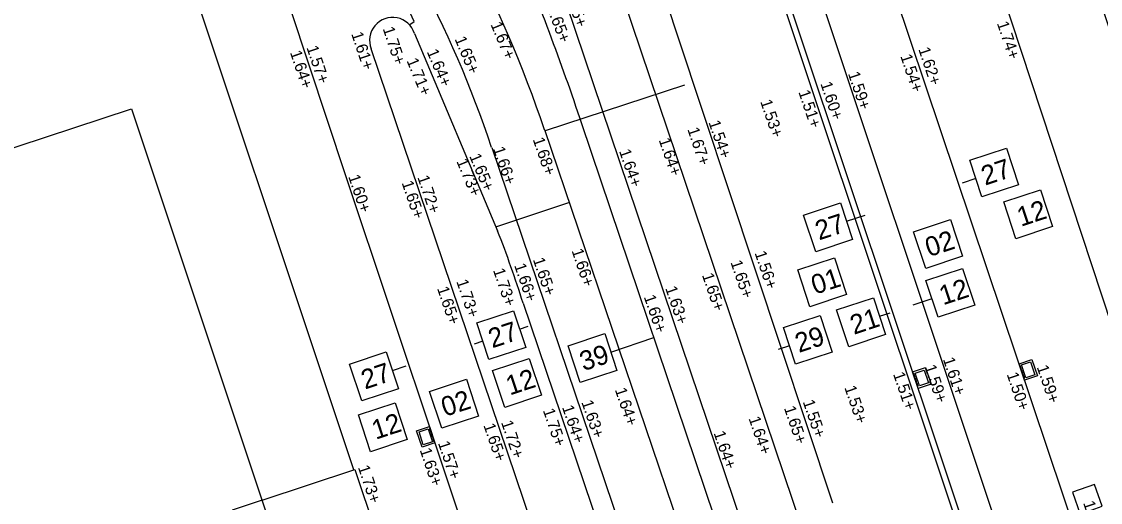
# Model space of a CAD drawing. Extents: x 122462 to 123306, y 485548 to 486417.
# Drawn here: x 122804.23 to 122832.11, y 486142.72 to 486155.15 of the extents above; entities that cross this region are included whole.
import ezdxf

# ---------------------------------------------------------------- set-up
doc = ezdxf.new("R2010")
doc.units = 0
for name, color, linetype in [('B-WE-AL-WERKGRENS-G', 7, 'Continuous'), ('B-WE-OG-HOOGTEPUNT-S', 7, 'Continuous'), ('B-WE-OG-TOPOKAART-G', 7, 'Continuous'), ('B-WE-VH-MATERIAALGRENS-G', 7, 'Continuous'), ('B-WE-VW-MARKERING_LANGS_STREEP_DOORGETROKKEN_010-G', 7, 'Continuous'), ('Level 1', 7, 'Continuous'), ('V markering ononderbroken streep 10 cm', 7, 'Continuous'), ('V materiaalscheiding algemeen', 7, 'Continuous'), ('V Rails', 7, 'Continuous'), ('V riool putdeksel', 7, 'Continuous'), ('V riool trottoirkolk', 7, 'Continuous'), ('V RWS-band 115-225x250 mm specie', 7, 'Continuous'), ('V trottoirband 180-200x250 mm specie', 7, 'Continuous'), ('X-WE-AL-TEKENBLAD-S', 7, 'Continuous')]:
    doc.layers.add(name, color=color, linetype=linetype)

msp = doc.modelspace()

# ---------------------------------------------------------------- linework, layer by layer
at = {"layer": 'B-WE-AL-WERKGRENS-G'}
msp.add_lwpolyline([(122857.632, 486078.279), (122830.484, 486160.606), (122900.937, 486183.81), (122887.855, 486222.555), (122665.445, 486149.273), (122678.196, 486110.449), (122807.072, 486152.895), (122835.324, 486068.154)], dxfattribs=at)
at = {"layer": 'B-WE-OG-TOPOKAART-G'}
for points in [[(122835.493, 486145.416), (122834.311, 486145.025), (122834.351, 486144.904), (122833.159, 486144.52), (122832.786, 486145.648), (122832.936, 486145.697), (122826.954, 486163.84), (122826.803, 486163.791), (122826.41, 486164.979), (122827.587, 486165.368), (122827.626, 486165.251), (122832.144, 486166.739)], [(122810.445, 486142.778), (122812.82, 486143.569), (122807.709, 486158.89), (122801.277, 486156.78)]]:
    msp.add_lwpolyline(points, dxfattribs=at)
at = {"layer": 'B-WE-VH-MATERIAALGRENS-G'}
msp.add_lwpolyline([(122812.82, 486143.569), (122812.844, 486143.577), (122813.375, 486141.976)], dxfattribs=at)
at = {"layer": 'B-WE-VW-MARKERING_LANGS_STREEP_DOORGETROKKEN_010-G'}
msp.add_lwpolyline([(122842.379, 486082.508), (122834.669, 486105.323), (122830.244, 486118.192), (122825.281, 486132.973), (122822.384, 486141.602), (122818.71, 486152.508)], dxfattribs=at)
at = {"layer": 'Level 1'}
msp.add_lwpolyline([(122810.445, 486142.778), (122809.671, 486142.52)], dxfattribs=at)
at = {"layer": 'V markering ononderbroken streep 10 cm'}
msp.add_arc((122746.081, 486128.041), 76.639, 18.61709, 22.36324, dxfattribs=at)
at = {"layer": 'V materiaalscheiding algemeen'}
for points in [[(122829.312, 486139.948), (122829.17, 486139.9), (122821.692, 486162.285)], [(122829.781, 486140.105), (122830.081, 486140.185), (122823.529, 486159.849)], [(122814.266, 486155.071), (122814.378, 486155.146)], [(122821.365, 486153.504), (122817.761, 486152.322)], [(122818.392, 486150.474), (122816.508, 486149.839)]]:
    msp.add_lwpolyline(points, dxfattribs=at)
msp.add_arc((122793.815, 486145.927), 22.535, 24.1472, 99.0789, dxfattribs=at)
at = {"layer": 'V Rails'}
for p, q in [((122819.673, 486156.047), (122836.339, 486106.728)), ((122818.309, 486155.586), (122834.974, 486106.268)), ((122817.744, 486152.354), (122833.474, 486105.961)), ((122816.38, 486151.892), (122832.11, 486105.5))]:
    msp.add_line(p, q, dxfattribs=at)
for radius in [29.97, 28.53]:
    msp.add_arc((122789.32, 486142.851), radius, 18.4811, 38.1761, dxfattribs=at)
at = {"layer": 'V riool putdeksel'}
msp.add_lwpolyline([(122831.39, 486142.988), (122831.59, 486142.422), (122832.156, 486142.622), (122831.956, 486143.188)], close=True, dxfattribs=at)
at = {"layer": 'V riool trottoirkolk'}
for p, q in [((122830.008, 486146.306), (122830.34, 486146.418)), ((122830.34, 486146.418), (122830.483, 486145.991)), ((122827.258, 486146.096), (122827.59, 486146.207)), ((122827.401, 486145.669), (122827.258, 486146.096)), ((122827.59, 486146.207), (122827.733, 486145.78)), ((122830.152, 486145.879), (122830.008, 486146.306)), ((122830.024, 486146.258), (122830.029, 486146.26)), ((122830.067, 486146.178), (122830.041, 486146.254)), ((122830.056, 486146.164), (122830.061, 486146.165)), ((122830.064, 486146.14), (122830.069, 486146.142)), ((122830.107, 486146.059), (122830.081, 486146.135)), ((122827.274, 486146.049), (122827.279, 486146.05)), ((122827.317, 486145.968), (122827.291, 486146.044)), ((122827.305, 486145.954), (122827.31, 486145.955)), ((122827.313, 486145.93), (122827.318, 486145.932)), ((122827.356, 486145.849), (122827.331, 486145.925)), ((122827.345, 486145.835), (122827.35, 486145.837)), ((122827.353, 486145.811), (122827.358, 486145.813)), ((122827.381, 486145.775), (122827.37, 486145.807)), ((122830.096, 486146.045), (122830.101, 486146.047)), ((122830.104, 486146.021), (122830.109, 486146.023)), ((122830.132, 486145.986), (122830.121, 486146.017)), ((122830.147, 486145.941), (122830.132, 486145.986)), ((122830.136, 486145.927), (122830.141, 486145.928)), ((122830.483, 486145.991), (122830.152, 486145.879)), ((122827.396, 486145.731), (122827.381, 486145.775)), ((122827.385, 486145.717), (122827.389, 486145.718)), ((122827.733, 486145.78), (122827.401, 486145.669)), ((122814.439, 486144.575), (122814.771, 486144.685)), ((122814.581, 486144.148), (122814.439, 486144.575)), ((122814.771, 486144.685), (122814.913, 486144.259)), ((122814.775, 486144.624), (122814.79, 486144.579)), ((122814.787, 486144.638), (122814.782, 486144.636)), ((122814.79, 486144.579), (122814.801, 486144.548)), ((122814.818, 486144.543), (122814.813, 486144.542)), ((122814.815, 486144.505), (122814.84, 486144.429)), ((122814.826, 486144.519), (122814.821, 486144.518)), ((122814.858, 486144.425), (122814.853, 486144.423)), ((122814.913, 486144.259), (122814.581, 486144.148)), ((122814.855, 486144.387), (122814.88, 486144.311)), ((122814.866, 486144.401), (122814.861, 486144.399)), ((122814.897, 486144.306), (122814.893, 486144.304))]:
    msp.add_line(p, q, dxfattribs=at)
for points in [[(122827.558, 486146.144), (122827.669, 486145.812), (122827.432, 486145.732), (122827.321, 486146.064)], [(122830.308, 486146.354), (122830.42, 486146.023), (122830.183, 486145.943), (122830.071, 486146.274)], [(122814.613, 486144.211), (122814.502, 486144.543), (122814.739, 486144.622), (122814.85, 486144.29)]]:
    msp.add_lwpolyline(points, close=True, dxfattribs=at)
for centre, start, end in [((122830.032, 486146.25), 18.6371, 108.6371), ((122830.057, 486146.175), 288.6371, 18.6371), ((122830.072, 486146.132), 18.6371, 108.6371), ((122827.282, 486146.041), 18.4718, 108.4718), ((122827.307, 486145.965), 288.4718, 18.4718), ((122827.321, 486145.922), 18.4718, 108.4718), ((122827.347, 486145.846), 288.4718, 18.4718), ((122827.361, 486145.804), 18.4718, 108.4718), ((122830.097, 486146.056), 288.6371, 18.6371), ((122830.112, 486146.014), 18.6371, 108.6371), ((122830.137, 486145.938), 288.6371, 18.6371), ((122827.386, 486145.728), 288.4718, 18.4718), ((122814.785, 486144.627), 108.469, 198.469), ((122814.81, 486144.551), 198.469, 288.469), ((122814.825, 486144.508), 108.469, 198.469), ((122814.85, 486144.433), 198.469, 288.469), ((122814.864, 486144.39), 108.469, 198.469), ((122814.889, 486144.314), 198.469, 288.469)]:
    msp.add_arc(centre, 0.01, start, end, dxfattribs=at)
at = {"layer": 'V RWS-band 115-225x250 mm specie'}
msp.add_lwpolyline([(122818.364, 486163.338), (122821.173, 486154.804), (122825.19, 486142.715)], dxfattribs=at)
at = {"layer": 'V trottoirband 180-200x250 mm specie'}
for points in [[(122834.911, 486138.929), (122832.725, 486138.213), (122824.045, 486164.077)], [(122829.312, 486139.948), (122821.835, 486162.331)], [(122809.854, 486159.259), (122810.231, 486158.325), (122812.595, 486151.199), (122817.313, 486137.073), (122821.012, 486126.049)], [(122814.384, 486154.837), (122816.532, 486149.742)], [(122822.606, 486126.825), (122813.268, 486154.44)], [(122817.192, 486147.874), (122824.061, 486127.577)]]:
    msp.add_lwpolyline(points, dxfattribs=at)
for centre, radius, start, end in [((122813.818, 486154.661), 0.593, 17.3137, 201.8508), ((122787.843, 486138.555), 30.793, 17.6158, 21.3028)]:
    msp.add_arc(centre, radius, start, end, dxfattribs=at)
at = {"layer": 'X-WE-AL-TEKENBLAD-S'}
for p, q in [((122828.889, 486151.089), (122828.539, 486150.974)), ((122825.548, 486149.987), (122826.034, 486150.147)), ((122827.757, 486147.982), (122827.26, 486147.818)), ((122826.401, 486147.535), (122826.676, 486147.625)), ((122817.101, 486147.2), (122817.325, 486147.274)), ((122819.459, 486146.609), (122820.571, 486146.984)), ((122816.152, 486146.887), (122815.928, 486146.813)), ((122824.076, 486146.768), (122823.781, 486146.67)), ((122813.814, 486146.135), (122814.167, 486146.252))]:
    msp.add_line(p, q, dxfattribs=at)
for points in [[(122828.733, 486151.564), (122829.682, 486151.878), (122829.996, 486150.928), (122829.046, 486150.615)], [(122829.612, 486150.485), (122830.561, 486150.799), (122830.875, 486149.849), (122829.925, 486149.536)], [(122824.441, 486150.148), (122825.391, 486150.462), (122825.704, 486149.512), (122824.755, 486149.199)], [(122827.284, 486149.717), (122828.234, 486150.031), (122828.547, 486149.081), (122827.598, 486148.768)], [(122824.29, 486148.73), (122825.24, 486149.043), (122825.553, 486148.093), (122824.604, 486147.78)], [(122827.601, 486148.457), (122828.55, 486148.77), (122828.863, 486147.821), (122827.914, 486147.507)], [(122825.295, 486147.696), (122826.244, 486148.009), (122826.558, 486147.06), (122825.608, 486146.746)], [(122815.995, 486147.361), (122816.944, 486147.675), (122817.258, 486146.725), (122816.308, 486146.412)], [(122823.92, 486147.242), (122824.869, 486147.556), (122825.183, 486146.606), (122824.233, 486146.293)], [(122818.352, 486146.77), (122819.302, 486147.084), (122819.615, 486146.134), (122818.666, 486145.821)], [(122812.707, 486146.297), (122813.657, 486146.61), (122813.97, 486145.66), (122813.021, 486145.347)], [(122816.402, 486146.127), (122817.352, 486146.44), (122817.665, 486145.491), (122816.716, 486145.177)], [(122814.777, 486145.591), (122815.727, 486145.904), (122816.04, 486144.954), (122815.091, 486144.641)], [(122812.936, 486144.983), (122813.885, 486145.296), (122814.199, 486144.347), (122813.249, 486144.033)]]:
    msp.add_lwpolyline(points, close=True, dxfattribs=at)

# ---------------------------------------------------------------- texts
at = {"layer": 'B-WE-OG-HOOGTEPUNT-S'}
for s, rotation, p in [('1.65+', 288.6561, (122818.255, 486155.936)), ('1.65+', 290.7677, (122817.79, 486155.521)), ('1.67+', 292.489, (122816.345, 486155.074)), ('1.74+', 288.5518, (122829.432, 486155.103)), ('1.61+', 288.3529, (122812.748, 486154.83)), ('1.75+', 288.3529, (122813.56, 486154.963)), ('1.65+', 292.489, (122815.417, 486154.698)), ('1.57+', 288.469, (122811.59, 486154.476)), ('1.62+', 288.5518, (122827.402, 486154.434)), ('1.64+', 288.469, (122811.163, 486154.35)), ('1.71+', 292.489, (122814.175, 486154.137)), ('1.64+', 292.489, (122814.697, 486154.369)), ('1.54+', 288.5518, (122826.936, 486154.254)), ('1.59+', 288.3809, (122825.584, 486153.804)), ('1.51+', 288.6664, (122824.302, 486153.328)), ('1.60+', 288.3809, (122824.871, 486153.542)), ('1.53+', 288.6664, (122823.316, 486153.082)), ('1.54+', 288.3809, (122821.98, 486152.546)), ('1.67+', 288.3809, (122821.435, 486152.364)), ('1.68+', 288.7346, (122817.438, 486152.103)), ('1.64+', 288.6664, (122820.693, 486152.089)), ('1.65+', 292.489, (122815.796, 486151.67)), ('1.66+', 288.7346, (122816.41, 486151.865)), ('1.64+', 288.6664, (122819.668, 486151.801)), ('1.73+', 292.489, (122815.463, 486151.538)), ('1.60+', 288.469, (122812.668, 486151.144)), ('1.72+', 288.5967, (122814.457, 486151.124)), ('1.65+', 288.5967, (122814.05, 486150.983)), ('1.66+', 288.5967, (122818.44, 486149.23)), ('1.56+', 288.5967, (122823.17, 486149.17)), ('1.66+', 288.5967, (122816.958, 486148.849)), ('1.65+', 288.5967, (122817.441, 486148.999)), ('1.65+', 288.5967, (122822.548, 486148.929)), ('1.73+', 288.5967, (122816.412, 486148.723)), ('1.65+', 288.6664, (122821.811, 486148.599)), ('1.73+', 288.5967, (122815.463, 486148.434)), ('1.65+', 288.5967, (122814.965, 486148.252)), ('1.66+', 288.5967, (122820.308, 486148.036)), ('1.63+', 288.6664, (122820.861, 486148.26)), ('1.61+', 288.5518, (122828.037, 486146.422)), ('1.59+', 288.5518, (122827.559, 486146.23)), ('1.59+', 288.5518, (122830.463, 486146.221)), ('1.51+', 288.6561, (122826.75, 486146.04)), ('1.50+', 288.5518, (122829.685, 486146.034)), ('1.64+', 288.7047, (122819.559, 486145.635)), ('1.53+', 288.6561, (122825.491, 486145.692)), ('1.63+', 288.7047, (122818.694, 486145.315)), ('1.55+', 288.6561, (122824.416, 486145.325)), ('1.75+', 288.7047, (122817.7, 486145.101)), ('1.64+', 288.7047, (122818.194, 486145.184)), ('1.65+', 288.6561, (122823.929, 486145.164)), ('1.65+', 288.7346, (122816.163, 486144.716)), ('1.72+', 288.7047, (122816.62, 486144.79)), ('1.64+', 288.6561, (122823.015, 486144.895)), ('1.64+', 288.6561, (122822.111, 486144.518)), ('1.57+', 288.5509, (122814.988, 486144.258)), ('1.63+', 288.5509, (122814.516, 486144.077)), ('1.73+', 288.5509, (122812.918, 486143.633)), ('1.62+', 288.5518, (122831.661, 486142.712))]:
    msp.add_text(s, height=0.3, rotation=rotation, dxfattribs=at).set_placement(p)
at = {"layer": 'X-WE-AL-TEKENBLAD-S'}
for s, p in [('27', (122829.131, 486150.906)), ('12', (122830.057, 486149.843)), ('27', (122824.84, 486149.49)), ('02', (122827.682, 486149.059)), ('01', (122824.736, 486148.087)), ('12', (122828.046, 486147.814)), ('21', (122825.74, 486147.053)), ('27', (122816.393, 486146.703)), ('29', (122824.318, 486146.584)), ('39', (122818.751, 486146.112)), ('27', (122813.106, 486145.638)), ('12', (122816.848, 486145.484)), ('02', (122815.175, 486144.932)), ('12', (122813.381, 486144.34))]:
    msp.add_text(s, height=0.5, rotation=18.2603, dxfattribs=at).set_placement(p)

doc.saveas('drawing.dxf')
